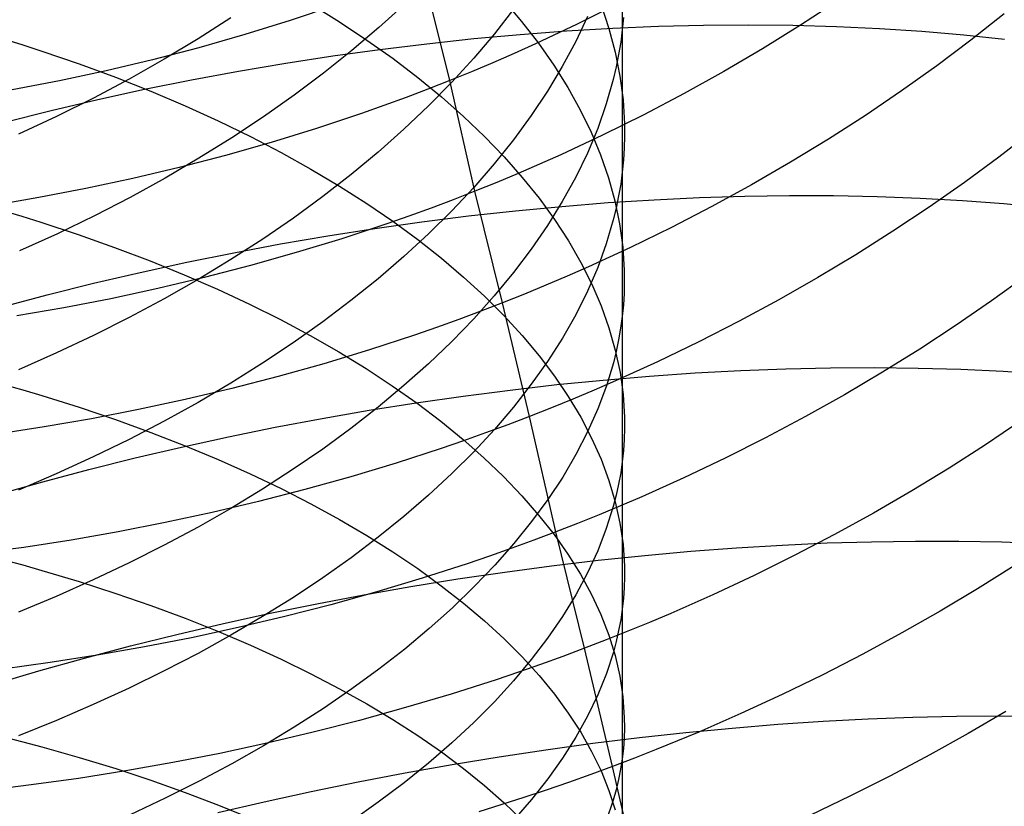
# Model space of a CAD drawing. Extents: x -383 to 1849, y -1185 to -529.
# Tile 574 of 656: x 421 to 431, y -976 to -968. Entities that reach past the tile are written whole.
import ezdxf

# ---------------------------------------------------------------- set-up
doc = ezdxf.new("R2010")
doc.units = 0
doc.layers.add('PREDEFINITO', color=7, linetype='CONTINUOUS')

msp = doc.modelspace()

# ---------------------------------------------------------------- linework, layer by layer
at = {"layer": 'PREDEFINITO'}
for p, q in [((426.973, -966.718, 647.377), (426.973, -968.153, 648.346)), ((425.21, -968.673, 517.969), (424.936, -967.566, 518.891)), ((424.035, -967.905, 519.039), (423.576, -968.06, 519.094)), ((423.791, -967.893, 659.996), (424.083, -968.074, 659.645)), ((424.748, -967.891, 639.682), (424.484, -968.131, 639.344)), ((425.757, -967.85, 656.038), (425.943, -968.069, 655.638)), ((426.933, -967.885, 517.518), (426.513, -968.096, 517.649)), ((426.757, -967.898, 652.225), (426.837, -968.14, 651.807)), ((429.172, -967.86, 515.773), (428.794, -968.108, 515.963)), ((425.861, -967.943, 642.445), (425.665, -968.195, 642.071)), ((430.877, -967.991, 514.003), (430.537, -968.259, 514.237)), ((422.972, -968.032, 636.819), (422.636, -968.247, 636.532)), ((423.576, -968.06, 519.094), (423.112, -968.203, 519.137)), ((424.083, -968.074, 659.645), (424.362, -968.259, 659.286)), ((425.943, -968.069, 655.638), (426.115, -968.291, 655.234)), ((426.513, -968.096, 517.649), (426.086, -968.297, 517.768)), ((426.617, -968.018, 645.348), (426.497, -968.274, 644.949)), ((426.985, -968.027, 648.554), (426.973, -968.153, 648.346)), ((427.342, -968.118, 484.436), (427.805, -968.107, 484.601)), ((427.805, -968.107, 484.601), (428.263, -968.103, 484.779)), ((428.263, -968.103, 484.779), (428.716, -968.107, 484.969)), ((428.794, -968.108, 515.963), (428.407, -968.348, 516.142)), ((428.716, -968.107, 484.969), (429.163, -968.119, 485.171)), ((423.112, -968.203, 519.137), (422.644, -968.337, 519.167)), ((424.484, -968.131, 639.344), (424.208, -968.367, 639.012)), ((425.454, -968.244, 483.9), (425.93, -968.201, 484.015)), ((425.665, -968.195, 642.071), (425.455, -968.444, 641.703)), ((425.93, -968.201, 484.015), (426.404, -968.166, 484.143)), ((426.404, -968.166, 484.143), (426.875, -968.138, 484.283)), ((426.837, -968.14, 651.807), (426.902, -968.383, 651.388)), ((426.875, -968.138, 484.283), (427.342, -968.118, 484.436)), ((426.973, -968.153, 648.346), (426.957, -968.28, 648.139)), ((426.973, -968.153, 648.346), (426.973, -969.607, 649.285)), ((429.163, -968.119, 485.171), (429.603, -968.14, 485.384)), ((429.603, -968.14, 485.384), (430.037, -968.168, 485.61)), ((430.037, -968.168, 485.61), (430.464, -968.205, 485.847)), ((430.464, -968.205, 485.847), (430.882, -968.25, 486.095)), ((420.646, -968.247, 663.684), (420.844, -968.308, 663.556)), ((420.844, -968.308, 663.556), (421.038, -968.371, 663.424)), ((422.636, -968.247, 636.532), (422.29, -968.455, 636.254)), ((424.362, -968.259, 659.286), (424.629, -968.448, 658.92)), ((424.495, -968.354, 483.709), (424.975, -968.296, 483.798)), ((424.975, -968.296, 483.798), (425.454, -968.244, 483.9)), ((426.086, -968.297, 517.768), (425.869, -968.395, 517.823)), ((426.115, -968.291, 655.234), (426.273, -968.515, 654.826)), ((426.497, -968.274, 644.949), (426.36, -968.529, 644.554)), ((426.957, -968.28, 648.139), (426.936, -968.407, 647.932)), ((430.537, -968.259, 514.237), (430.188, -968.521, 514.46)), ((421.038, -968.371, 663.424), (421.421, -968.502, 663.151)), ((422.644, -968.337, 519.167), (422.171, -968.46, 519.186)), ((424.208, -968.367, 639.012), (423.919, -968.598, 638.688)), ((424.014, -968.421, 483.633), (424.495, -968.354, 483.709)), ((425.869, -968.395, 517.823), (425.651, -968.49, 517.875)), ((426.902, -968.383, 651.388), (426.949, -968.626, 650.968)), ((426.936, -968.407, 647.932), (426.911, -968.533, 647.725)), ((428.407, -968.348, 516.142), (428.01, -968.581, 516.311)), ((421.421, -968.502, 663.151), (421.792, -968.639, 662.866)), ((422.171, -968.46, 519.186), (421.696, -968.573, 519.192)), ((422.29, -968.455, 636.254), (421.932, -968.657, 635.985)), ((423.05, -968.577, 483.521), (423.532, -968.495, 483.57)), ((423.532, -968.495, 483.57), (424.014, -968.421, 483.633)), ((424.629, -968.448, 658.92), (424.883, -968.642, 658.546)), ((425.455, -968.444, 641.703), (425.23, -968.69, 641.34)), ((425.651, -968.49, 517.875), (425.431, -968.583, 517.923)), ((421.696, -968.573, 519.192), (421.217, -968.676, 519.187)), ((422.569, -968.666, 483.486), (423.05, -968.577, 483.521)), ((423.919, -968.598, 638.688), (423.618, -968.823, 638.372)), ((425.431, -968.583, 517.923), (425.21, -968.673, 517.969)), ((426.36, -968.529, 644.554), (426.209, -968.781, 644.162)), ((426.273, -968.515, 654.826), (426.415, -968.742, 654.414)), ((426.911, -968.533, 647.725), (426.881, -968.66, 647.519)), ((428.01, -968.581, 516.311), (427.606, -968.806, 516.468)), ((430.188, -968.521, 514.46), (429.828, -968.778, 514.674)), ((421.217, -968.676, 519.187), (420.736, -968.768, 519.17)), ((421.932, -968.657, 635.985), (421.565, -968.852, 635.727)), ((421.792, -968.639, 662.866), (422.153, -968.782, 662.571)), ((422.089, -968.762, 483.464), (422.569, -968.666, 483.486)), ((424.883, -968.642, 658.546), (425.124, -968.839, 658.166)), ((425.21, -968.673, 517.969), (424.986, -968.76, 518.011)), ((425.23, -968.69, 641.34), (424.993, -968.932, 640.984)), ((425.467, -969.803, 517.072), (425.21, -968.673, 517.969)), ((426.881, -968.66, 647.519), (426.81, -968.912, 647.108)), ((426.949, -968.626, 650.968), (426.981, -968.871, 650.547)), ((421.611, -968.867, 483.457), (422.089, -968.762, 483.464)), ((422.153, -968.782, 662.571), (422.503, -968.931, 662.264)), ((424.986, -968.76, 518.011), (424.762, -968.846, 518.05)), ((426.209, -968.781, 644.162), (426.042, -969.031, 643.774)), ((426.415, -968.742, 654.414), (426.543, -968.97, 653.999)), ((427.606, -968.806, 516.468), (427.193, -969.023, 516.613)), ((429.828, -968.778, 514.674), (429.459, -969.028, 514.877)), ((421.135, -968.978, 483.463), (421.611, -968.867, 483.457)), ((421.565, -968.852, 635.727), (421.187, -969.04, 635.478)), ((423.618, -968.823, 638.372), (423.305, -969.044, 638.063)), ((424.762, -968.846, 518.05), (424.535, -968.929, 518.086)), ((425.124, -968.839, 658.166), (425.351, -969.04, 657.779)), ((426.81, -968.912, 647.108), (426.722, -969.163, 646.698)), ((426.981, -968.871, 650.547), (426.995, -969.116, 650.126)), ((420.661, -969.097, 483.483), (421.135, -968.978, 483.463)), ((422.503, -968.931, 662.264), (422.842, -969.085, 661.947)), ((424.308, -969.009, 518.118), (423.848, -969.162, 518.174)), ((424.535, -968.929, 518.086), (424.308, -969.009, 518.118)), ((424.993, -968.932, 640.984), (424.741, -969.17, 640.633)), ((426.543, -968.97, 653.999), (426.655, -969.201, 653.581)), ((421.187, -969.04, 635.478), (420.8, -969.22, 635.24)), ((422.842, -969.085, 661.947), (423.17, -969.244, 661.62)), ((423.305, -969.044, 638.063), (422.981, -969.258, 637.764)), ((425.351, -969.04, 657.779), (425.565, -969.245, 657.387)), ((426.042, -969.031, 643.774), (425.86, -969.279, 643.391)), ((427.193, -969.023, 516.613), (426.772, -969.232, 516.746)), ((426.995, -969.116, 650.126), (426.996, -969.239, 649.916)), ((429.459, -969.028, 514.877), (429.08, -969.271, 515.07)), ((423.848, -969.162, 518.174), (423.384, -969.305, 518.217)), ((424.741, -969.17, 640.633), (424.477, -969.404, 640.29)), ((426.722, -969.163, 646.698), (426.617, -969.413, 646.292)), ((426.655, -969.201, 653.581), (426.752, -969.433, 653.16)), ((431.162, -969.193, 513.117), (430.822, -969.456, 513.354)), ((422.981, -969.258, 637.764), (422.645, -969.467, 637.473)), ((423.384, -969.305, 518.217), (422.915, -969.438, 518.248)), ((423.17, -969.244, 661.62), (423.486, -969.408, 661.284)), ((425.565, -969.245, 657.387), (425.765, -969.452, 656.988)), ((425.86, -969.279, 643.391), (425.664, -969.524, 643.013)), ((426.772, -969.232, 516.746), (426.344, -969.431, 516.867)), ((426.996, -969.239, 649.916), (426.993, -969.362, 649.705)), ((429.08, -969.271, 515.07), (428.692, -969.508, 515.252)), ((423.486, -969.408, 661.284), (423.79, -969.577, 660.938)), ((424.477, -969.404, 640.29), (424.2, -969.633, 639.953)), ((426.617, -969.413, 646.292), (426.497, -969.661, 645.888)), ((426.993, -969.362, 649.705), (426.985, -969.484, 649.495)), ((422.645, -969.467, 637.473), (422.299, -969.67, 637.191)), ((422.915, -969.438, 518.248), (422.442, -969.561, 518.267)), ((425.765, -969.452, 656.988), (425.951, -969.663, 656.585)), ((426.344, -969.431, 516.867), (426.127, -969.528, 516.923)), ((426.752, -969.433, 653.16), (426.833, -969.667, 652.738)), ((426.985, -969.484, 649.495), (426.973, -969.607, 649.285)), ((428.692, -969.508, 515.252), (428.296, -969.737, 515.422)), ((430.822, -969.456, 513.354), (430.471, -969.715, 513.581)), ((422.442, -969.561, 518.267), (421.967, -969.674, 518.273)), ((423.79, -969.577, 660.938), (424.082, -969.751, 660.584)), ((425.664, -969.524, 643.013), (425.454, -969.766, 642.64)), ((426.127, -969.528, 516.923), (425.909, -969.622, 516.976)), ((426.973, -969.607, 649.285), (426.957, -969.73, 649.075)), ((426.973, -969.607, 649.285), (426.973, -972.568, 651.079)), ((421.967, -969.674, 518.273), (421.488, -969.776, 518.267)), ((422.299, -969.67, 637.191), (421.942, -969.866, 636.919)), ((424.2, -969.633, 639.953), (423.911, -969.858, 639.624)), ((425.689, -969.714, 517.025), (425.467, -969.803, 517.072)), ((425.909, -969.622, 516.976), (425.689, -969.714, 517.025)), ((425.951, -969.663, 656.585), (426.123, -969.876, 656.177)), ((426.497, -969.661, 645.888), (426.36, -969.908, 645.488)), ((426.833, -969.667, 652.738), (426.898, -969.902, 652.314)), ((430.471, -969.715, 513.581), (430.111, -969.967, 513.798)), ((421.488, -969.776, 518.267), (421.007, -969.869, 518.25)), ((424.082, -969.751, 660.584), (424.361, -969.929, 660.222)), ((425.454, -969.766, 642.64), (425.23, -970.004, 642.272)), ((425.467, -969.803, 517.072), (425.244, -969.89, 517.115)), ((425.75, -970.944, 516.192), (425.467, -969.803, 517.072)), ((426.957, -969.73, 649.075), (426.936, -969.852, 648.866)), ((428.296, -969.737, 515.422), (427.89, -969.959, 515.581)), ((421.007, -969.869, 518.25), (420.524, -969.952, 518.22)), ((421.942, -969.866, 636.919), (421.575, -970.055, 636.657)), ((423.911, -969.858, 639.624), (423.61, -970.078, 639.303)), ((425.244, -969.89, 517.115), (425.019, -969.975, 517.154)), ((426.123, -969.876, 656.177), (426.28, -970.092, 655.765)), ((426.36, -969.908, 645.488), (426.209, -970.153, 645.091)), ((426.355, -969.958, 483.114), (426.828, -969.92, 483.244)), ((426.828, -969.92, 483.244), (427.298, -969.89, 483.386)), ((426.898, -969.902, 652.314), (426.946, -970.137, 651.889)), ((426.936, -969.852, 648.866), (426.911, -969.975, 648.657)), ((427.298, -969.89, 483.386), (427.764, -969.868, 483.541)), ((427.764, -969.868, 483.541), (428.226, -969.853, 483.708)), ((428.226, -969.853, 483.708), (428.682, -969.846, 483.888)), ((428.682, -969.846, 483.888), (429.134, -969.847, 484.08)), ((429.134, -969.847, 484.08), (429.579, -969.856, 484.284)), ((429.579, -969.856, 484.284), (430.019, -969.873, 484.5)), ((430.019, -969.873, 484.5), (430.451, -969.897, 484.728)), ((430.451, -969.897, 484.728), (430.876, -969.93, 484.967)), ((420.636, -970, 664.625), (420.833, -970.059, 664.495)), ((424.361, -969.929, 660.222), (424.628, -970.111, 659.852)), ((425.019, -969.975, 517.154), (424.792, -970.057, 517.191)), ((425.23, -970.004, 642.272), (424.992, -970.239, 641.911)), ((425.402, -970.056, 482.895), (425.88, -970.003, 482.998)), ((425.88, -970.003, 482.998), (426.355, -969.958, 483.114)), ((426.911, -969.975, 648.657), (426.881, -970.097, 648.448)), ((427.89, -969.959, 515.581), (427.477, -970.173, 515.728)), ((430.111, -969.967, 513.798), (429.74, -970.213, 514.004)), ((430.876, -969.93, 484.967), (431.293, -969.97, 485.219)), ((420.833, -970.059, 664.495), (421.028, -970.12, 664.362)), ((421.028, -970.12, 664.362), (421.41, -970.245, 664.086)), ((421.575, -970.055, 636.657), (421.197, -970.238, 636.405)), ((423.61, -970.078, 639.303), (423.297, -970.293, 638.99)), ((424.442, -970.184, 482.728), (424.923, -970.117, 482.805)), ((424.792, -970.057, 517.191), (424.565, -970.137, 517.224)), ((424.628, -970.111, 659.852), (424.882, -970.297, 659.475)), ((424.923, -970.117, 482.805), (425.402, -970.056, 482.895)), ((426.28, -970.092, 655.765), (426.422, -970.31, 655.349)), ((426.881, -970.097, 648.448), (426.81, -970.341, 648.032)), ((423.961, -970.259, 482.665), (424.442, -970.184, 482.728)), ((424.565, -970.137, 517.224), (424.105, -970.289, 517.281)), ((426.209, -970.153, 645.091), (426.042, -970.395, 644.699)), ((426.946, -970.137, 651.889), (426.978, -970.374, 651.463)), ((427.477, -970.173, 515.728), (427.056, -970.379, 515.863)), ((429.74, -970.213, 514.004), (429.361, -970.453, 514.2)), ((421.197, -970.238, 636.405), (420.81, -970.413, 636.164)), ((421.41, -970.245, 664.086), (421.782, -970.377, 663.799)), ((423.297, -970.293, 638.99), (422.972, -970.502, 638.685)), ((423.48, -970.342, 482.615), (423.961, -970.259, 482.665)), ((424.105, -970.289, 517.281), (423.64, -970.431, 517.325)), ((424.992, -970.239, 641.911), (424.741, -970.471, 641.556)), ((424.882, -970.297, 659.475), (425.123, -970.487, 659.09)), ((426.422, -970.31, 655.349), (426.549, -970.531, 654.93)), ((421.782, -970.377, 663.799), (422.144, -970.514, 663.5)), ((423, -970.432, 482.579), (423.48, -970.342, 482.615)), ((426.042, -970.395, 644.699), (425.86, -970.635, 644.311)), ((427.056, -970.379, 515.863), (426.628, -970.576, 515.986)), ((426.81, -970.341, 648.032), (426.722, -970.584, 647.618)), ((426.978, -970.374, 651.463), (426.993, -970.611, 651.037)), ((422.144, -970.514, 663.5), (422.494, -970.657, 663.19)), ((422.52, -970.529, 482.557), (423, -970.432, 482.579)), ((422.972, -970.502, 638.685), (422.636, -970.705, 638.389)), ((423.64, -970.431, 517.325), (423.172, -970.564, 517.356)), ((424.741, -970.471, 641.556), (424.476, -970.698, 641.208)), ((425.123, -970.487, 659.09), (425.35, -970.68, 658.7)), ((429.361, -970.453, 514.2), (428.972, -970.686, 514.384)), ((422.042, -970.633, 482.549), (422.52, -970.529, 482.557)), ((423.172, -970.564, 517.356), (422.699, -970.686, 517.375)), ((426.628, -970.576, 515.986), (426.411, -970.671, 516.042)), ((426.549, -970.531, 654.93), (426.661, -970.753, 654.508)), ((426.722, -970.584, 647.618), (426.617, -970.826, 647.206)), ((426.993, -970.611, 651.037), (426.994, -970.729, 650.824)), ((421.566, -970.744, 482.555), (422.042, -970.633, 482.549)), ((422.699, -970.686, 517.375), (422.223, -970.799, 517.381)), ((422.636, -970.705, 638.389), (422.289, -970.902, 638.103)), ((422.494, -970.657, 663.19), (422.833, -970.804, 662.869)), ((424.476, -970.698, 641.208), (424.199, -970.921, 640.866)), ((425.35, -970.68, 658.7), (425.564, -970.877, 658.303)), ((425.86, -970.635, 644.311), (425.664, -970.873, 643.928)), ((426.411, -970.671, 516.042), (426.192, -970.764, 516.096)), ((428.972, -970.686, 514.384), (428.574, -970.912, 514.557)), ((431.101, -970.67, 512.491), (430.749, -970.925, 512.722)), ((421.093, -970.863, 482.575), (421.566, -970.744, 482.555)), ((422.223, -970.799, 517.381), (421.745, -970.902, 517.375)), ((422.833, -970.804, 662.869), (423.161, -970.958, 662.539)), ((426.192, -970.764, 516.096), (425.972, -970.855, 516.146)), ((426.617, -970.826, 647.206), (426.497, -971.066, 646.798)), ((426.661, -970.753, 654.508), (426.757, -970.976, 654.084)), ((426.994, -970.729, 650.824), (426.991, -970.848, 650.611)), ((420.622, -970.988, 482.61), (421.093, -970.863, 482.575)), ((421.745, -970.902, 517.375), (421.264, -970.995, 517.357)), ((422.289, -970.902, 638.103), (421.932, -971.093, 637.827)), ((424.199, -970.921, 640.866), (423.91, -971.139, 640.533)), ((425.664, -970.873, 643.928), (425.454, -971.107, 643.55)), ((425.564, -970.877, 658.303), (425.764, -971.077, 657.901)), ((425.972, -970.855, 516.146), (425.75, -970.944, 516.192)), ((426.991, -970.848, 650.611), (426.984, -970.966, 650.398)), ((428.574, -970.912, 514.557), (428.169, -971.131, 514.718)), ((430.749, -970.925, 512.722), (430.387, -971.173, 512.943)), ((421.264, -970.995, 517.357), (420.782, -971.078, 517.327)), ((423.161, -970.958, 662.539), (423.477, -971.115, 662.199)), ((425.526, -971.03, 516.236), (425.301, -971.113, 516.276)), ((425.75, -970.944, 516.192), (425.526, -971.03, 516.236)), ((426.025, -972.104, 515.338), (425.75, -970.944, 516.192)), ((426.757, -970.976, 654.084), (426.837, -971.201, 653.657)), ((426.984, -970.966, 650.398), (426.972, -971.085, 650.186)), ((421.932, -971.093, 637.827), (421.565, -971.278, 637.561)), ((423.477, -971.115, 662.199), (423.782, -971.278, 661.849)), ((425.301, -971.113, 516.276), (425.075, -971.195, 516.313)), ((425.454, -971.107, 643.55), (425.229, -971.338, 643.178)), ((425.764, -971.077, 657.901), (425.95, -971.279, 657.494)), ((426.497, -971.066, 646.798), (426.361, -971.305, 646.393)), ((426.972, -971.085, 650.186), (426.956, -971.203, 649.974)), ((423.91, -971.139, 640.533), (423.609, -971.352, 640.207)), ((425.075, -971.195, 516.313), (424.847, -971.274, 516.346)), ((426.837, -971.201, 653.657), (426.902, -971.427, 653.229)), ((426.956, -971.203, 649.974), (426.935, -971.322, 649.762)), ((428.169, -971.131, 514.718), (427.755, -971.342, 514.867)), ((430.387, -971.173, 512.943), (430.015, -971.416, 513.152)), ((421.565, -971.278, 637.561), (421.187, -971.456, 637.305)), ((423.782, -971.278, 661.849), (424.074, -971.445, 661.491)), ((424.847, -971.274, 516.346), (424.387, -971.425, 516.404)), ((425.95, -971.279, 657.494), (426.122, -971.485, 657.082)), ((426.361, -971.305, 646.393), (426.209, -971.542, 645.992)), ((426.935, -971.322, 649.762), (426.911, -971.44, 649.55)), ((423.609, -971.352, 640.207), (423.296, -971.561, 639.89)), ((424.387, -971.425, 516.404), (423.922, -971.566, 516.448)), ((425.229, -971.338, 643.178), (424.992, -971.566, 642.812)), ((426.902, -971.427, 653.229), (426.95, -971.655, 652.799)), ((427.755, -971.342, 514.867), (427.333, -971.546, 515.004)), ((430.015, -971.416, 513.152), (429.634, -971.653, 513.351)), ((421.187, -971.456, 637.305), (420.8, -971.627, 637.06)), ((424.074, -971.445, 661.491), (424.354, -971.616, 661.125)), ((426.122, -971.485, 657.082), (426.279, -971.692, 656.665)), ((426.911, -971.44, 649.55), (426.882, -971.558, 649.339)), ((423.296, -971.561, 639.89), (422.971, -971.764, 639.581)), ((423.922, -971.566, 516.448), (423.453, -971.698, 516.48)), ((424.354, -971.616, 661.125), (424.621, -971.791, 660.751)), ((424.992, -971.566, 642.812), (424.74, -971.79, 642.453)), ((426.209, -971.542, 645.992), (426.042, -971.776, 645.595)), ((426.882, -971.558, 649.339), (426.811, -971.793, 648.919)), ((427.333, -971.546, 515.004), (426.904, -971.74, 515.129)), ((428.185, -971.635, 482.68), (428.645, -971.617, 482.849)), ((428.645, -971.617, 482.849), (429.101, -971.607, 483.03)), ((429.101, -971.607, 483.03), (429.552, -971.605, 483.224)), ((429.552, -971.605, 483.224), (429.997, -971.61, 483.431)), ((429.997, -971.61, 483.431), (430.435, -971.622, 483.649)), ((430.435, -971.622, 483.649), (430.866, -971.643, 483.879)), ((423.453, -971.698, 516.48), (422.98, -971.82, 516.499)), ((426.279, -971.692, 656.665), (426.421, -971.902, 656.245)), ((426.303, -971.78, 482.131), (426.778, -971.733, 482.249)), ((426.778, -971.733, 482.249), (427.25, -971.693, 482.379)), ((426.95, -971.655, 652.799), (426.981, -971.882, 652.369)), ((427.25, -971.693, 482.379), (427.719, -971.66, 482.523)), ((427.719, -971.66, 482.523), (428.185, -971.635, 482.68)), ((429.634, -971.653, 513.351), (429.245, -971.883, 513.539)), ((430.866, -971.643, 483.879), (431.29, -971.671, 484.121)), ((420.646, -971.777, 665.521), (420.843, -971.833, 665.39)), ((420.843, -971.833, 665.39), (421.038, -971.891, 665.255)), ((422.98, -971.82, 516.499), (422.504, -971.932, 516.505)), ((422.971, -971.764, 639.581), (422.635, -971.962, 639.282)), ((424.74, -971.79, 642.453), (424.476, -972.011, 642.1)), ((424.621, -971.791, 660.751), (424.875, -971.97, 660.369)), ((425.347, -971.897, 481.936), (425.826, -971.835, 482.027)), ((425.826, -971.835, 482.027), (426.303, -971.78, 482.131)), ((426.042, -971.776, 645.595), (425.861, -972.009, 645.202)), ((426.687, -971.835, 515.186), (426.468, -971.927, 515.24)), ((426.904, -971.74, 515.129), (426.687, -971.835, 515.186)), ((426.811, -971.793, 648.919), (426.723, -972.028, 648.5)), ((421.038, -971.891, 665.255), (421.42, -972.011, 664.977)), ((422.504, -971.932, 516.505), (422.026, -972.035, 516.499)), ((424.867, -971.966, 481.858), (425.347, -971.897, 481.936)), ((426.468, -971.927, 515.24), (426.248, -972.017, 515.291)), ((426.421, -971.902, 656.245), (426.548, -972.114, 655.822)), ((426.981, -971.882, 652.369), (426.995, -972.111, 651.939)), ((429.245, -971.883, 513.539), (428.846, -972.106, 513.715)), ((421.42, -972.011, 664.977), (421.792, -972.137, 664.688)), ((422.026, -972.035, 516.499), (421.545, -972.128, 516.48)), ((422.635, -971.962, 639.282), (422.288, -972.153, 638.991)), ((424.476, -972.011, 642.1), (424.199, -972.227, 641.754)), ((424.386, -972.042, 481.794), (424.867, -971.966, 481.858)), ((424.875, -971.97, 660.369), (425.117, -972.153, 659.981)), ((425.861, -972.009, 645.202), (425.665, -972.238, 644.814)), ((426.248, -972.017, 515.291), (426.025, -972.104, 515.338)), ((426.723, -972.028, 648.5), (426.619, -972.262, 648.084)), ((421.545, -972.128, 516.48), (421.062, -972.212, 516.449)), ((421.792, -972.137, 664.688), (422.153, -972.268, 664.386)), ((423.425, -972.216, 481.707), (423.905, -972.126, 481.744)), ((423.905, -972.126, 481.744), (424.386, -972.042, 481.794)), ((426.025, -972.104, 515.338), (425.802, -972.189, 515.382)), ((426.293, -973.285, 514.509), (426.025, -972.104, 515.338)), ((426.548, -972.114, 655.822), (426.66, -972.328, 655.395)), ((426.995, -972.111, 651.939), (426.996, -972.225, 651.724)), ((428.846, -972.106, 513.715), (428.439, -972.322, 513.879)), ((421.062, -972.212, 516.449), (420.579, -972.286, 516.406)), ((422.288, -972.153, 638.991), (421.931, -972.339, 638.711)), ((422.946, -972.314, 481.685), (423.425, -972.216, 481.707)), ((424.199, -972.227, 641.754), (423.91, -972.438, 641.416)), ((425.117, -972.153, 659.981), (425.345, -972.339, 659.586)), ((425.802, -972.189, 515.382), (425.576, -972.272, 515.423)), ((426.996, -972.225, 651.724), (426.993, -972.339, 651.509)), ((431.049, -972.15, 511.893), (430.687, -972.395, 512.116)), ((421.931, -972.339, 638.711), (421.563, -972.518, 638.441)), ((422.153, -972.268, 664.386), (422.503, -972.404, 664.074)), ((422.467, -972.418, 481.677), (422.946, -972.314, 481.685)), ((425.576, -972.272, 515.423), (425.35, -972.353, 515.46)), ((425.665, -972.238, 644.814), (425.454, -972.465, 644.432)), ((426.619, -972.262, 648.084), (426.499, -972.494, 647.672)), ((426.66, -972.328, 655.395), (426.756, -972.543, 654.967)), ((428.439, -972.322, 513.879), (428.025, -972.531, 514.03)), ((421.991, -972.529, 481.683), (422.467, -972.418, 481.677)), ((422.503, -972.404, 664.074), (422.842, -972.546, 663.751)), ((423.91, -972.438, 641.416), (423.609, -972.645, 641.087)), ((425.122, -972.431, 515.494), (424.661, -972.581, 515.553)), ((425.35, -972.353, 515.46), (425.122, -972.431, 515.494)), ((425.345, -972.339, 659.586), (425.559, -972.528, 659.185)), ((426.993, -972.339, 651.509), (426.985, -972.453, 651.294)), ((430.687, -972.395, 512.116), (430.314, -972.633, 512.328)), ((421.563, -972.518, 638.441), (421.186, -972.691, 638.182)), ((421.518, -972.648, 481.704), (421.991, -972.529, 481.683)), ((425.454, -972.465, 644.432), (425.23, -972.689, 644.056)), ((425.559, -972.528, 659.185), (425.759, -972.72, 658.778)), ((426.499, -972.494, 647.672), (426.364, -972.724, 647.262)), ((426.985, -972.453, 651.294), (426.973, -972.568, 651.079)), ((428.025, -972.531, 514.03), (427.602, -972.732, 514.17)), ((422.842, -972.546, 663.751), (423.169, -972.692, 663.418)), ((424.661, -972.581, 515.553), (424.196, -972.722, 515.598)), ((426.756, -972.543, 654.967), (426.837, -972.759, 654.536)), ((426.973, -972.568, 651.079), (426.957, -972.682, 650.865)), ((426.973, -972.568, 651.079), (426.973, -974.074, 651.932)), ((430.314, -972.633, 512.328), (429.933, -972.866, 512.529)), ((421.186, -972.691, 638.182), (420.799, -972.857, 637.934)), ((421.047, -972.773, 481.739), (421.518, -972.648, 481.704)), ((423.169, -972.692, 663.418), (423.485, -972.843, 663.076)), ((423.609, -972.645, 641.087), (423.295, -972.848, 640.765)), ((424.196, -972.722, 515.598), (423.727, -972.853, 515.629)), ((425.23, -972.689, 644.056), (424.992, -972.91, 643.685)), ((425.759, -972.72, 658.778), (425.946, -972.915, 658.366)), ((426.364, -972.724, 647.262), (426.213, -972.953, 646.857)), ((426.957, -972.682, 650.865), (426.936, -972.796, 650.65)), ((427.602, -972.732, 514.17), (427.173, -972.925, 514.296)), ((420.58, -972.904, 481.789), (421.047, -972.773, 481.739)), ((426.837, -972.759, 654.536), (426.901, -972.977, 654.103)), ((426.936, -972.796, 650.65), (426.911, -972.91, 650.437)), ((423.295, -972.848, 640.765), (422.971, -973.045, 640.453)), ((423.727, -972.853, 515.629), (423.254, -972.975, 515.649)), ((423.485, -972.843, 663.076), (423.789, -972.998, 662.724)), ((424.992, -972.91, 643.685), (424.741, -973.127, 643.321)), ((425.946, -972.915, 658.366), (426.118, -973.113, 657.949)), ((426.911, -972.91, 650.437), (426.881, -973.024, 650.223)), ((427.173, -972.925, 514.296), (426.955, -973.018, 514.354)), ((429.933, -972.866, 512.529), (429.543, -973.092, 512.718)), ((423.254, -972.975, 515.649), (422.778, -973.087, 515.655)), ((423.789, -972.998, 662.724), (424.081, -973.158, 662.363)), ((426.213, -972.953, 646.857), (426.046, -973.179, 646.455)), ((426.955, -973.018, 514.354), (426.736, -973.109, 514.409)), ((426.881, -973.024, 650.223), (426.81, -973.251, 649.798)), ((426.901, -972.977, 654.103), (426.949, -973.196, 653.67)), ((422.778, -973.087, 515.655), (422.3, -973.19, 515.648)), ((422.971, -973.045, 640.453), (422.635, -973.236, 640.149)), ((424.741, -973.127, 643.321), (424.477, -973.34, 642.964)), ((426.118, -973.113, 657.949), (426.275, -973.312, 657.528)), ((426.736, -973.109, 514.409), (426.515, -973.198, 514.461)), ((429.543, -973.092, 512.718), (429.144, -973.311, 512.896)), ((422.3, -973.19, 515.648), (421.819, -973.284, 515.629)), ((422.635, -973.236, 640.149), (422.288, -973.422, 639.855)), ((424.081, -973.158, 662.363), (424.361, -973.321, 661.994)), ((426.046, -973.179, 646.455), (425.865, -973.404, 646.059)), ((426.515, -973.198, 514.461), (426.293, -973.285, 514.509)), ((426.949, -973.196, 653.67), (426.981, -973.415, 653.235)), ((421.819, -973.284, 515.629), (421.337, -973.368, 515.598)), ((424.477, -973.34, 642.964), (424.2, -973.549, 642.615)), ((424.361, -973.321, 661.994), (424.628, -973.489, 661.617)), ((426.293, -973.285, 514.509), (426.069, -973.37, 514.554)), ((426.275, -973.312, 657.528), (426.418, -973.514, 657.104)), ((426.588, -974.474, 513.699), (426.293, -973.285, 514.509)), ((426.81, -973.251, 649.798), (426.722, -973.478, 649.374)), ((429.144, -973.311, 512.896), (428.736, -973.524, 513.062)), ((420.853, -973.443, 515.554), (420.37, -973.508, 515.498)), ((421.337, -973.368, 515.598), (420.853, -973.443, 515.554)), ((422.288, -973.422, 639.855), (421.931, -973.602, 639.572)), ((425.865, -973.404, 646.059), (425.67, -973.625, 645.667)), ((426.069, -973.37, 514.554), (425.843, -973.452, 514.595)), ((426.981, -973.415, 653.235), (426.995, -973.634, 652.8)), ((428.142, -973.447, 481.698), (428.607, -973.419, 481.855)), ((428.607, -973.419, 481.855), (429.067, -973.398, 482.026)), ((429.067, -973.398, 482.026), (429.522, -973.385, 482.209)), ((429.522, -973.385, 482.209), (429.972, -973.378, 482.405)), ((429.972, -973.378, 482.405), (430.416, -973.38, 482.613)), ((430.416, -973.38, 482.613), (430.853, -973.388, 482.834)), ((430.853, -973.388, 482.834), (431.283, -973.404, 483.066)), ((424.628, -973.489, 661.617), (424.882, -973.66, 661.233)), ((425.617, -973.532, 514.633), (425.388, -973.61, 514.668)), ((425.843, -973.452, 514.595), (425.617, -973.532, 514.633)), ((426.418, -973.514, 657.104), (426.545, -973.718, 656.675)), ((426.722, -973.478, 649.374), (426.617, -973.703, 648.954)), ((426.728, -973.575, 481.302), (427.202, -973.525, 481.421)), ((427.202, -973.525, 481.421), (427.674, -973.483, 481.553)), ((427.674, -973.483, 481.553), (428.142, -973.447, 481.698)), ((428.736, -973.524, 513.062), (428.321, -973.73, 513.215)), ((420.647, -973.569, 666.386), (420.845, -973.623, 666.254)), ((420.845, -973.623, 666.254), (421.039, -973.678, 666.118)), ((421.931, -973.602, 639.572), (421.563, -973.776, 639.298)), ((424.2, -973.549, 642.615), (423.911, -973.754, 642.273)), ((425.388, -973.61, 514.668), (424.928, -973.758, 514.727)), ((425.67, -973.625, 645.667), (425.46, -973.844, 645.281)), ((425.772, -973.695, 481.104), (426.251, -973.632, 481.196)), ((426.251, -973.632, 481.196), (426.728, -973.575, 481.302)), ((426.995, -973.634, 652.8), (426.996, -973.744, 652.583)), ((430.979, -973.632, 511.31), (430.606, -973.867, 511.525)), ((421.039, -973.678, 666.118), (421.421, -973.793, 665.838)), ((424.882, -973.66, 661.233), (425.122, -973.835, 660.841)), ((425.292, -973.766, 481.026), (425.772, -973.695, 481.104)), ((426.617, -973.703, 648.954), (426.497, -973.927, 648.536)), ((426.545, -973.718, 656.675), (426.657, -973.923, 656.244)), ((426.996, -973.744, 652.583), (426.993, -973.854, 652.366)), ((428.321, -973.73, 513.215), (427.898, -973.928, 513.356)), ((421.563, -973.776, 639.298), (421.186, -973.944, 639.035)), ((421.421, -973.793, 665.838), (421.793, -973.913, 665.546)), ((423.911, -973.754, 642.273), (423.61, -973.954, 641.939)), ((424.331, -973.928, 480.91), (424.812, -973.843, 480.961)), ((424.928, -973.758, 514.727), (424.463, -973.898, 514.773)), ((424.812, -973.843, 480.961), (425.292, -973.766, 481.026)), ((425.122, -973.835, 660.841), (425.35, -974.012, 660.444)), ((425.46, -973.844, 645.281), (425.236, -974.06, 644.901)), ((421.186, -973.944, 639.035), (420.798, -974.105, 638.784)), ((421.793, -973.913, 665.546), (422.154, -974.038, 665.242)), ((423.851, -974.019, 480.874), (424.331, -973.928, 480.91)), ((424.463, -973.898, 514.773), (423.994, -974.029, 514.805)), ((426.497, -973.927, 648.536), (426.361, -974.15, 648.122)), ((426.657, -973.923, 656.244), (426.754, -974.13, 655.811)), ((426.993, -973.854, 652.366), (426.985, -973.964, 652.149)), ((427.898, -973.928, 513.356), (427.468, -974.118, 513.484)), ((430.606, -973.867, 511.525), (430.224, -974.096, 511.728)), ((422.154, -974.038, 665.242), (422.504, -974.168, 664.927)), ((423.61, -973.954, 641.939), (423.296, -974.15, 641.614)), ((423.372, -974.117, 480.851), (423.851, -974.019, 480.874)), ((423.994, -974.029, 514.805), (423.521, -974.15, 514.824)), ((425.35, -974.012, 660.444), (425.564, -974.193, 660.039)), ((426.985, -973.964, 652.149), (426.973, -974.074, 651.932)), ((422.894, -974.221, 480.843), (423.372, -974.117, 480.851)), ((423.296, -974.15, 641.614), (422.972, -974.341, 641.298)), ((423.521, -974.15, 514.824), (423.045, -974.262, 514.831)), ((425.236, -974.06, 644.901), (424.999, -974.273, 644.527)), ((426.361, -974.15, 648.122), (426.209, -974.371, 647.712)), ((426.754, -974.13, 655.811), (426.834, -974.339, 655.375)), ((426.973, -974.074, 651.932), (426.957, -974.184, 651.715)), ((426.973, -974.074, 651.932), (426.973, -977.137, 653.547)), ((427.468, -974.118, 513.484), (427.251, -974.21, 513.542)), ((430.224, -974.096, 511.728), (429.833, -974.318, 511.921)), ((422.418, -974.332, 480.849), (422.894, -974.221, 480.843)), ((422.504, -974.168, 664.927), (422.843, -974.303, 664.602)), ((425.564, -974.193, 660.039), (425.764, -974.377, 659.63)), ((426.957, -974.184, 651.715), (426.936, -974.294, 651.499)), ((427.251, -974.21, 513.542), (427.031, -974.3, 513.598)), ((421.944, -974.45, 480.869), (422.418, -974.332, 480.849)), ((423.045, -974.262, 514.831), (422.567, -974.366, 514.824)), ((422.972, -974.341, 641.298), (422.636, -974.526, 640.991)), ((422.843, -974.303, 664.602), (423.17, -974.442, 664.266)), ((424.999, -974.273, 644.527), (424.748, -974.483, 644.159)), ((427.031, -974.3, 513.598), (426.81, -974.388, 513.65)), ((426.834, -974.339, 655.375), (426.899, -974.548, 654.938)), ((426.936, -974.294, 651.499), (426.911, -974.404, 651.283)), ((429.833, -974.318, 511.921), (429.433, -974.534, 512.101)), ((421.473, -974.574, 480.905), (421.944, -974.45, 480.869)), ((422.567, -974.366, 514.824), (422.087, -974.459, 514.805)), ((423.17, -974.442, 664.266), (423.486, -974.587, 663.921)), ((425.764, -974.377, 659.63), (425.95, -974.563, 659.215)), ((426.209, -974.371, 647.712), (426.043, -974.59, 647.306)), ((426.81, -974.388, 513.65), (426.588, -974.474, 513.699)), ((426.911, -974.404, 651.283), (426.882, -974.514, 651.067)), ((421.605, -974.544, 514.773), (421.122, -974.62, 514.728)), ((422.087, -974.459, 514.805), (421.605, -974.544, 514.773)), ((422.636, -974.526, 640.991), (422.289, -974.706, 640.693)), ((424.748, -974.483, 644.159), (424.484, -974.688, 643.799)), ((426.588, -974.474, 513.699), (426.364, -974.557, 513.744)), ((426.874, -975.682, 512.914), (426.588, -974.474, 513.699)), ((426.882, -974.514, 651.067), (426.811, -974.732, 650.638)), ((426.899, -974.548, 654.938), (426.947, -974.758, 654.5)), ((429.433, -974.534, 512.101), (429.025, -974.744, 512.269)), ((421.122, -974.62, 514.728), (420.639, -974.686, 514.672)), ((421.006, -974.705, 480.955), (421.473, -974.574, 480.905)), ((423.486, -974.587, 663.921), (423.79, -974.735, 663.566)), ((426.043, -974.59, 647.306), (425.861, -974.806, 646.904)), ((426.138, -974.639, 513.786), (425.911, -974.718, 513.824)), ((425.95, -974.563, 659.215), (426.122, -974.752, 658.795)), ((426.364, -974.557, 513.744), (426.138, -974.639, 513.786)), ((420.543, -974.842, 481.02), (421.006, -974.705, 480.955)), ((422.289, -974.706, 640.693), (421.932, -974.881, 640.406)), ((423.79, -974.735, 663.566), (424.082, -974.887, 663.202)), ((424.484, -974.688, 643.799), (424.208, -974.89, 643.446)), ((425.911, -974.718, 513.824), (425.682, -974.795, 513.859)), ((426.122, -974.752, 658.795), (426.279, -974.943, 658.371)), ((426.811, -974.732, 650.638), (426.723, -974.95, 650.21)), ((429.025, -974.744, 512.269), (428.609, -974.947, 512.424)), ((425.682, -974.795, 513.859), (425.222, -974.942, 513.919)), ((425.861, -974.806, 646.904), (425.665, -975.021, 646.508)), ((426.947, -974.758, 654.5), (426.979, -974.969, 654.061)), ((421.932, -974.881, 640.406), (421.564, -975.049, 640.129)), ((424.208, -974.89, 643.446), (423.919, -975.088, 643.1)), ((424.082, -974.887, 663.202), (424.361, -975.043, 662.83)), ((425.222, -974.942, 513.919), (424.756, -975.081, 513.965)), ((426.279, -974.943, 658.371), (426.421, -975.136, 657.943)), ((426.723, -974.95, 650.21), (426.619, -975.167, 649.785)), ((428.609, -974.947, 512.424), (428.186, -975.142, 512.567)), ((421.564, -975.049, 640.129), (421.187, -975.212, 639.863)), ((424.361, -975.043, 662.83), (424.628, -975.203, 662.45)), ((425.665, -975.021, 646.508), (425.455, -975.232, 646.117)), ((426.979, -974.969, 654.061), (426.994, -975.18, 653.621)), ((423.919, -975.088, 643.1), (423.618, -975.281, 642.763)), ((424.756, -975.081, 513.965), (424.287, -975.211, 513.997)), ((426.421, -975.136, 657.943), (426.548, -975.331, 657.511)), ((428.186, -975.142, 512.567), (427.755, -975.33, 512.696)), ((430.894, -975.119, 510.75), (430.51, -975.344, 510.956)), ((421.187, -975.212, 639.863), (420.8, -975.368, 639.609)), ((424.287, -975.211, 513.997), (423.814, -975.332, 514.017)), ((424.628, -975.203, 662.45), (424.882, -975.367, 662.062)), ((425.455, -975.232, 646.117), (425.231, -975.441, 645.732)), ((426.619, -975.167, 649.785), (426.499, -975.383, 649.363)), ((426.994, -975.18, 653.621), (426.995, -975.286, 653.402)), ((428.095, -975.29, 480.762), (428.563, -975.251, 480.908)), ((428.563, -975.251, 480.908), (429.028, -975.22, 481.068)), ((429.028, -975.22, 481.068), (429.488, -975.196, 481.24)), ((429.488, -975.196, 481.24), (429.943, -975.179, 481.425)), ((429.943, -975.179, 481.425), (430.392, -975.169, 481.622)), ((430.392, -975.169, 481.622), (430.836, -975.166, 481.832)), ((430.836, -975.166, 481.832), (431.273, -975.17, 482.055)), ((423.618, -975.281, 642.763), (423.305, -975.47, 642.435)), ((423.814, -975.332, 514.017), (423.338, -975.444, 514.023)), ((426.548, -975.331, 657.511), (426.66, -975.528, 657.077)), ((426.995, -975.286, 653.402), (426.992, -975.392, 653.182)), ((427.149, -975.387, 480.509), (427.623, -975.335, 480.629)), ((427.755, -975.33, 512.696), (427.537, -975.421, 512.756)), ((427.623, -975.335, 480.629), (428.095, -975.29, 480.762)), ((430.51, -975.344, 510.956), (430.118, -975.563, 511.15)), ((420.647, -975.378, 667.216), (420.844, -975.429, 667.083)), ((420.844, -975.429, 667.083), (421.039, -975.481, 666.946)), ((423.338, -975.444, 514.023), (422.859, -975.548, 514.016)), ((424.882, -975.367, 662.062), (425.123, -975.534, 661.668)), ((425.231, -975.441, 645.732), (424.993, -975.647, 645.353)), ((426.193, -975.511, 480.31), (426.672, -975.445, 480.403)), ((426.499, -975.383, 649.363), (426.363, -975.597, 648.945)), ((426.672, -975.445, 480.403), (427.149, -975.387, 480.509)), ((426.992, -975.392, 653.182), (426.984, -975.498, 652.963)), ((427.537, -975.421, 512.756), (427.318, -975.51, 512.812)), ((421.039, -975.481, 666.946), (421.421, -975.59, 666.664)), ((422.859, -975.548, 514.016), (422.379, -975.642, 513.997)), ((423.305, -975.47, 642.435), (422.981, -975.654, 642.115)), ((425.123, -975.534, 661.668), (425.351, -975.704, 661.266)), ((425.714, -975.583, 480.231), (426.193, -975.511, 480.31)), ((426.66, -975.528, 657.077), (426.756, -975.726, 656.64)), ((426.984, -975.498, 652.963), (426.972, -975.603, 652.743)), ((427.318, -975.51, 512.812), (427.097, -975.597, 512.865)), ((421.421, -975.59, 666.664), (421.793, -975.704, 666.37)), ((422.379, -975.642, 513.997), (421.897, -975.727, 513.964)), ((422.981, -975.654, 642.115), (422.646, -975.833, 641.805)), ((424.993, -975.647, 645.353), (424.742, -975.849, 644.981)), ((425.233, -975.662, 480.165), (425.714, -975.583, 480.231)), ((426.363, -975.597, 648.945), (426.212, -975.81, 648.531)), ((427.097, -975.597, 512.865), (426.874, -975.682, 512.914)), ((426.972, -975.603, 652.743), (426.956, -975.709, 652.525)), ((430.118, -975.563, 511.15), (429.717, -975.776, 511.333)), ((421.897, -975.727, 513.964), (421.414, -975.804, 513.919)), ((421.793, -975.704, 666.37), (422.154, -975.823, 666.064)), ((424.271, -975.839, 480.077), (424.752, -975.747, 480.114)), ((424.752, -975.747, 480.114), (425.233, -975.662, 480.165)), ((425.351, -975.704, 661.266), (425.565, -975.876, 660.859)), ((426.874, -975.682, 512.914), (426.65, -975.764, 512.96)), ((426.756, -975.726, 656.64), (426.837, -975.926, 656.201)), ((427.153, -976.908, 512.156), (426.874, -975.682, 512.914)), ((426.956, -975.709, 652.525), (426.935, -975.815, 652.306)), ((421.414, -975.804, 513.919), (420.93, -975.871, 513.861)), ((422.154, -975.823, 666.064), (422.505, -975.947, 665.746)), ((422.646, -975.833, 641.805), (422.299, -976.007, 641.505)), ((423.792, -975.937, 480.054), (424.271, -975.839, 480.077)), ((424.742, -975.849, 644.981), (424.478, -976.048, 644.616)), ((426.212, -975.81, 648.531), (426.046, -976.021, 648.121)), ((426.424, -975.845, 513.002), (426.196, -975.924, 513.041)), ((426.65, -975.764, 512.96), (426.424, -975.845, 513.002)), ((426.935, -975.815, 652.306), (426.91, -975.92, 652.088)), ((429.717, -975.776, 511.333), (429.308, -975.982, 511.503)), ((420.93, -975.871, 513.861), (420.447, -975.929, 513.791)), ((422.505, -975.947, 665.746), (422.844, -976.076, 665.418)), ((423.313, -976.042, 480.046), (423.792, -975.937, 480.054)), ((425.565, -975.876, 660.859), (425.765, -976.052, 660.446)), ((426.196, -975.924, 513.041), (425.968, -976, 513.077)), ((426.837, -975.926, 656.201), (426.901, -976.126, 655.76)), ((426.91, -975.92, 652.088), (426.881, -976.026, 651.87)), ((422.299, -976.007, 641.505), (421.942, -976.175, 641.215)), ((422.837, -976.153, 480.052), (423.313, -976.042, 480.046)), ((424.478, -976.048, 644.616), (424.201, -976.243, 644.258)), ((425.968, -976, 513.077), (425.507, -976.146, 513.137)), ((425.765, -976.052, 660.446), (425.951, -976.23, 660.027)), ((426.046, -976.021, 648.121), (425.865, -976.229, 647.715)), ((426.881, -976.026, 651.87), (426.809, -976.236, 651.436)), ((429.308, -975.982, 511.503), (428.891, -976.182, 511.66)), ((422.844, -976.076, 665.418), (423.171, -976.209, 665.08))]:
    msp.add_line(p, q, dxfattribs=at)
at = {"layer": 'PREDEFINITO', "extrusion": (0.972954, 0.231001, -0.000156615)}
msp.add_arc((-1087.34, 576.728, 200.767), 85.299, 293.36993, 338.51108, dxfattribs=at)

doc.saveas('drawing.dxf')
